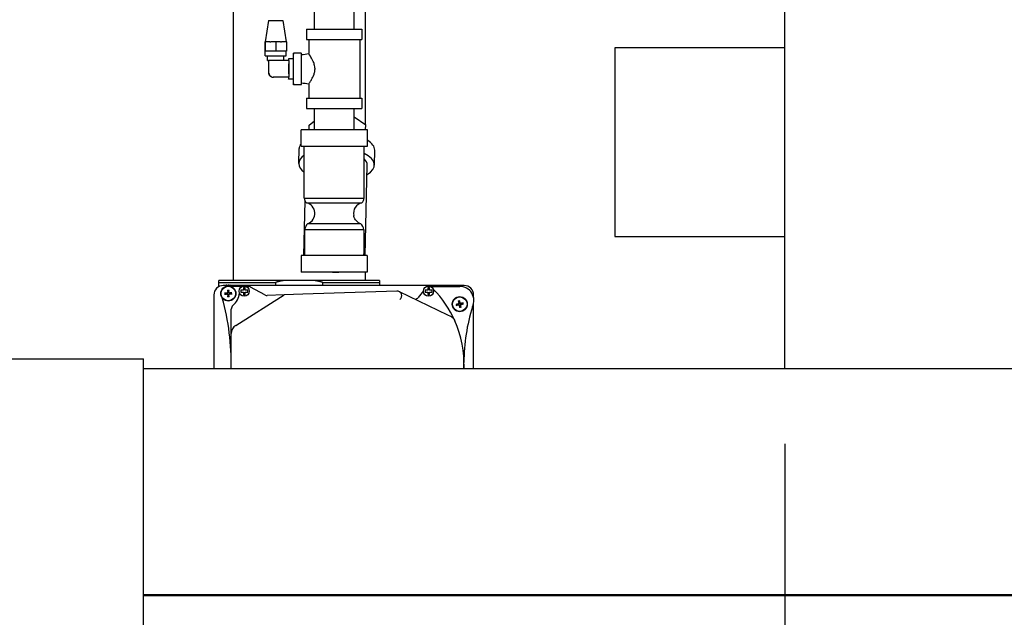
# Model space of a CAD drawing. Header units: inches. Extents: x 24 to 1128, y -94 to 748.
# Tile 469 of 546: x 474 to 500, y 490 to 506. Entities that reach past the tile are written whole.
import ezdxf

# ---------------------------------------------------------------- set-up
doc = ezdxf.new("R2010")
doc.units = ezdxf.units.IN
doc.header["$LTSCALE"] = 32
doc.header["$MEASUREMENT"] = 0
doc.layers.add('Dimension (ANSI)', color=7, linetype='Continuous', lineweight=25)
doc.layers.add('Visible (ANSI)', color=7, linetype='Continuous', lineweight=30)
doc.styles.add('Note Text (ANSI)', font='tahoma.ttf')
doc.dimstyles.new('Architectural (ANSI)', dxfattribs={"dimscale": 32, "dimtxt": 0.125, "dimasz": 0.098425, "dimexe": 0.125, "dimexo": 0.0625, "dimgap": 0.031496, "dimtad": 0, "dimtih": 1, "dimtoh": 1, "dimdec": 4, "dimrnd": 1e-08, "dimzin": 3, "dimdsep": 46, "dimlunit": 4, "dimtxsty": 'Note Text (ANSI)', "dimcen": 0.09, "dimdle": 0.393701, "dimclrd": 256, "dimclre": 256, "dimclrt": 256, "dimadec": 0, "dimazin": 3, "dimtfac": 0.96, "dimtofl": 0, "dimtmove": 0, "dimatfit": 3, "dimfxl": 1, "dimfrac": 2, "dimtolj": 1, "dimtzin": 12, "dimlwd": -1, "dimlwe": -1, "dimarcsym": 0})

# ---------------------------------------------------------------- blocks, each defined once
blk = doc.blocks.new('*D15')
at = {"layer": 'Defpoints', "color": 0, "transparency": 16777216}
for p in [(692.915, 562.239), (493.915, 496.383), (692.915, 464.957)]:
    blk.add_point(p, dxfattribs=at)
at = {"layer": 'Dimension (ANSI)', "transparency": 16777216}
for p, q in [((692.915, 560.239), (692.915, 460.957)), ((493.915, 494.383), (493.915, 460.957)), ((497.065, 464.957), (578.675, 464.957)), ((689.766, 464.957), (594.155, 464.957))]:
    blk.add_line(p, q, dxfattribs=at)
for points in [[(497.065, 465.481), (497.065, 464.432), (493.915, 464.957)], [(689.766, 465.481), (689.766, 464.432), (692.915, 464.957)]]:
    blk.add_solid(points, dxfattribs=at)
at = {"layer": 'Dimension (ANSI)', "transparency": 16777216, "insert": (579.683, 467.036), "char_height": 4, "attachment_point": 1, "style": 'Note Text (ANSI)'}
blk.add_mtext('\\A1;16\'-7"', dxfattribs=at)
blk = doc.blocks.new('*D22')
at = {"layer": 'Defpoints', "color": 0, "transparency": 16777216}
for p in [(450.012, 697.62), (363.389, 480.059), (493.915, 480.059)]:
    blk.add_point(p, dxfattribs=at)
at = {"layer": 'Dimension (ANSI)', "transparency": 16777216}
for p, q in [((448.012, 697.62), (359.389, 697.62)), ((363.389, 694.471), (363.389, 595.373)), ((363.389, 483.209), (363.389, 588.307)), ((491.915, 480.059), (359.389, 480.059))]:
    blk.add_line(p, q, dxfattribs=at)
for points in [[(362.864, 694.471), (363.914, 694.471), (363.389, 697.62)], [(362.864, 483.209), (363.914, 483.209), (363.389, 480.059)]]:
    blk.add_solid(points, dxfattribs=at)
at = {"layer": 'Dimension (ANSI)', "transparency": 16777216, "insert": (350.24, 594.365), "char_height": 4, "attachment_point": 1, "style": 'Note Text (ANSI)'}
blk.add_mtext('\\A1;18\'-1 9/16"', dxfattribs=at)

msp = doc.modelspace()

# ---------------------------------------------------------------- linework, layer by layer
at = {"layer": 'Visible (ANSI)'}
for p, q in [((493.91529, 496.38341), (493.91529, 606.05891)), ((482.81329, 510.02549), (482.81329, 502.83841)), ((479.31329, 509.40788), (479.31329, 498.70907)), ((481.46529, 505.36388), (481.46529, 505.92688)), ((482.51529, 505.36388), (482.51529, 505.92688)), ((480.25209, 505.59538), (480.15959, 505.03288)), ((480.25209, 505.59538), (480.63109, 505.59538)), ((480.63109, 505.59538), (480.72359, 505.03288)), ((481.26029, 505.36388), (482.72029, 505.36388)), ((481.26029, 505.36388), (481.26029, 505.09388)), ((482.72029, 505.36388), (482.72029, 505.09388)), ((480.15959, 505.03288), (480.15879, 505.03288)), ((480.15879, 505.03288), (480.15879, 504.78288)), ((480.15959, 505.03288), (480.16024, 505.03288)), ((480.16142, 505.03288), (480.16024, 505.03288)), ((480.28822, 505.03288), (480.16142, 505.03288)), ((480.16142, 505.03288), (480.16142, 504.78288)), ((480.28822, 505.03288), (480.31742, 505.03288)), ((480.44422, 505.03288), (480.31742, 505.03288)), ((480.56984, 505.03288), (480.44422, 505.03288)), ((480.44422, 505.03288), (480.44422, 504.78288)), ((480.56984, 505.03288), (480.59878, 505.03288)), ((480.7244, 505.03288), (480.59878, 505.03288)), ((480.7244, 505.03288), (480.7244, 504.78288)), ((481.26029, 505.09388), (482.72029, 505.09388)), ((481.31529, 505.09388), (481.31529, 504.71706)), ((482.66529, 505.09388), (482.66529, 503.53388)), ((480.16142, 504.78288), (480.15879, 504.78288)), ((480.44422, 504.78288), (480.16142, 504.78288)), ((480.16509, 504.65788), (480.16509, 504.78288)), ((480.7244, 504.78288), (480.44422, 504.78288)), ((480.71809, 504.65788), (480.71809, 504.78288)), ((481.12032, 504.73388), (480.91033, 504.73388)), ((493.91529, 504.87141), (489.41529, 504.87141)), ((489.41529, 504.87141), (489.41529, 499.87141)), ((480.16509, 504.65788), (480.71809, 504.65788)), ((480.22509, 504.53288), (480.22509, 504.65788)), ((480.22509, 504.53288), (480.25497, 504.53288)), ((480.25218, 504.53288), (480.25218, 504.22038)), ((480.25602, 504.53288), (480.25497, 504.53288)), ((480.78725, 504.53288), (480.25602, 504.53288)), ((480.25602, 504.53288), (480.25602, 504.22038)), ((480.65809, 504.53288), (480.65809, 504.65788)), ((480.91033, 504.58388), (480.78533, 504.58388)), ((480.78725, 504.53288), (480.78725, 504.44323)), ((480.78725, 504.44323), (480.78725, 504.18454)), ((480.38101, 504.09538), (480.37718, 504.09538)), ((480.78725, 504.09538), (480.38101, 504.09538)), ((480.91033, 504.04388), (480.78533, 504.04388)), ((480.78725, 504.18454), (480.78725, 504.09538)), ((481.12032, 503.89388), (480.91033, 503.89388)), ((481.31529, 503.91072), (481.31529, 503.53388)), ((481.26029, 503.53388), (482.72029, 503.53388)), ((481.26029, 503.53388), (481.26029, 503.26388)), ((482.72029, 503.53388), (482.72029, 503.26388)), ((481.26029, 503.26388), (482.72029, 503.26388)), ((481.46529, 502.70088), (481.46529, 503.26388)), ((482.51529, 502.70088), (482.51529, 503.26388)), ((481.3313, 502.82673), (481.46529, 502.93697)), ((482.51529, 503.0444), (482.8246, 502.83059)), ((482.86779, 502.70088), (481.11279, 502.70088)), ((481.11279, 502.26338), (481.11279, 502.70088)), ((481.32847, 502.70088), (481.3313, 502.82673)), ((482.82169, 502.70088), (482.8246, 502.83059)), ((482.86779, 502.26338), (482.86779, 502.70088)), ((481.05477, 501.80907), (481.06364, 502.20337)), ((481.11279, 502.26338), (482.86779, 502.26338)), ((481.19929, 500.88838), (481.19929, 502.26338)), ((482.78129, 500.88838), (482.78129, 502.26338)), ((483.05426, 501.7641), (483.06313, 502.1584)), ((482.81284, 499.36838), (482.86681, 501.76832)), ((481.19929, 500.88838), (482.78129, 500.88838)), ((481.18743, 499.36838), (481.22002, 500.81787)), ((481.25598, 500.7711), (482.7246, 500.7711)), ((482.77179, 500.05588), (481.20879, 500.05588)), ((481.20879, 500.05588), (481.20879, 499.36838)), ((481.29245, 500.21559), (482.68813, 500.21559)), ((482.77179, 500.05588), (482.77179, 499.52685)), ((489.41529, 499.87141), (493.91529, 499.87141)), ((482.86529, 499.36838), (481.11529, 499.36838)), ((481.11529, 499.36838), (481.11529, 498.93088)), ((482.81329, 499.38862), (482.81329, 499.36838)), ((482.86529, 499.36838), (482.86529, 498.93088)), ((482.86529, 498.93088), (481.11529, 498.93088)), ((482.81329, 498.93088), (482.81329, 498.70907)), ((480.64962, 498.70907), (478.93309, 498.70907)), ((478.93309, 498.65907), (480.43829, 498.65907)), ((478.93309, 498.54457), (478.93309, 498.65907)), ((485.43122, 498.577), (479.05622, 498.577)), ((479.1291, 498.577), (479.13029, 498.58296)), ((479.15027, 498.58733), (479.15776, 498.577)), ((479.17411, 498.577), (479.18012, 498.59042)), ((479.20057, 498.59023), (479.20621, 498.577)), ((479.22313, 498.577), (479.23035, 498.5866)), ((479.25026, 498.58187), (479.25113, 498.577)), ((479.55802, 498.55282), (479.25712, 498.55282)), ((479.63415, 498.52075), (479.5899, 498.52075)), ((479.5899, 498.52075), (479.5899, 498.50034)), ((479.5899, 498.50034), (479.5899, 498.45436)), ((479.63415, 498.49848), (479.63415, 498.52075)), ((479.63415, 498.45436), (479.63415, 498.49848)), ((479.71903, 498.55282), (479.66, 498.55282)), ((480.15511, 498.32954), (479.77952, 498.53721)), ((480.43829, 498.65907), (480.43829, 498.577)), ((481.47696, 498.70907), (480.64962, 498.70907)), ((483.1935, 498.70907), (481.47696, 498.70907)), ((481.68829, 498.65907), (483.1935, 498.65907)), ((481.68829, 498.577), (481.68829, 498.65907)), ((483.1935, 498.65907), (483.1935, 498.577)), ((484.50856, 498.52075), (484.46625, 498.52075)), ((484.46625, 498.52075), (484.46625, 498.50031)), ((484.46625, 498.50031), (484.46625, 498.45436)), ((484.50856, 498.49919), (484.50856, 498.52075)), ((484.50856, 498.45436), (484.50856, 498.49919)), ((484.53649, 498.55282), (485.31329, 498.55282)), ((478.80622, 498.327), (478.80622, 496.38341)), ((479.13587, 498.37012), (479.14044, 498.36991)), ((479.14062, 498.35951), (479.13607, 498.35913)), ((479.18223, 498.41324), (479.18185, 498.4178)), ((479.18374, 498.31314), (479.18395, 498.31771)), ((479.19284, 498.41799), (479.19263, 498.41342)), ((479.19435, 498.3179), (479.19473, 498.31334)), ((479.23596, 498.37163), (479.24052, 498.37201)), ((479.24072, 498.36102), (479.23615, 498.36123)), ((479.38408, 497.52023), (480.6641, 498.32925)), ((479.52019, 498.45436), (479.52019, 498.405)), ((479.53887, 498.45436), (479.52019, 498.45436)), ((479.52019, 498.405), (479.53757, 498.405)), ((479.53757, 498.405), (479.5899, 498.405)), ((479.5899, 498.45436), (479.53887, 498.45436)), ((479.5899, 498.405), (479.5899, 498.3553)), ((479.5899, 498.3553), (479.5899, 498.3318)), ((479.5899, 498.3318), (479.63415, 498.3318)), ((479.67916, 498.45436), (479.63415, 498.45436)), ((479.63415, 498.35716), (479.63415, 498.405)), ((479.63415, 498.405), (479.68046, 498.405)), ((479.63415, 498.3318), (479.63415, 498.35716)), ((479.7048, 498.45436), (479.67916, 498.45436)), ((479.68046, 498.405), (479.7048, 498.405)), ((479.7048, 498.405), (479.7048, 498.45436)), ((480.6641, 498.32925), (480.21989, 498.314)), ((481.1589, 498.34623), (480.6641, 498.32925)), ((483.64766, 498.43165), (481.1589, 498.34623)), ((483.71151, 498.41662), (484.98882, 497.80043)), ((484.35091, 498.43831), (484.21701, 498.26285)), ((484.41535, 498.45436), (484.39403, 498.45436)), ((484.39403, 498.45436), (484.39403, 498.4001)), ((484.39403, 498.4001), (484.41581, 498.4001)), ((484.46625, 498.45436), (484.41535, 498.45436)), ((484.41581, 498.4001), (484.46625, 498.4001)), ((484.46625, 498.4001), (484.46625, 498.35533)), ((484.46625, 498.35533), (484.46625, 498.33681)), ((484.46625, 498.33681), (484.50856, 498.33681)), ((484.55564, 498.45436), (484.50856, 498.45436)), ((484.50856, 498.4001), (484.55519, 498.4001)), ((484.50856, 498.35645), (484.50856, 498.4001)), ((484.50856, 498.33681), (484.50856, 498.35645)), ((484.55519, 498.4001), (484.58207, 498.4001)), ((484.58207, 498.45436), (484.55564, 498.45436)), ((484.58207, 498.4001), (484.58207, 498.45436)), ((485.68122, 498.2503), (485.68122, 498.327)), ((479.26765, 497.30891), (479.26765, 497.95412)), ((485.26088, 498.07932), (485.26542, 498.07991)), ((485.26744, 498.06971), (485.26302, 498.06853)), ((485.29893, 498.12992), (485.29775, 498.13434)), ((485.30854, 498.13648), (485.30913, 498.13194)), ((485.31804, 498.03166), (485.31745, 498.0362)), ((485.32765, 498.03821), (485.32883, 498.03379)), ((485.35915, 498.09843), (485.36357, 498.09961)), ((485.3657, 498.08882), (485.36116, 498.08823)), ((485.68122, 496.38341), (485.68122, 498.10534)), ((484.98882, 497.80043), (485.06624, 497.76309)), ((479.26765, 496.38341), (479.26765, 497.30891)), ((470.94554, 496.63341), (476.94554, 496.63341)), ((476.94554, 484.13341), (476.94554, 496.63341)), ((476.94554, 496.38341), (513.35179, 496.38341)), ((476.94554, 490.39591), (513.35179, 490.39591)), ((476.94554, 490.37091), (513.35179, 490.37091))]:
    msp.add_line(p, q, dxfattribs=at)
for centre, radius in [((479.18829, 498.36557), 0.1995), ((479.18829, 498.36557), 0.19267), ((479.60901, 498.42782), 0.135), ((484.4855, 498.42782), 0.135), ((485.31329, 498.08407), 0.1995), ((485.31329, 498.08407), 0.19267)]:
    msp.add_circle(centre, radius, dxfattribs=at)
for centre, radius, start, end in [((481.37904, 500.90293), 0.18034, 184.625534, 226.968745), ((482.60154, 500.90293), 0.18034, 313.031255, 355.374466), ((481.18851, 500.48772), 0.2913, 290.904405, 76.608024), ((482.79207, 500.48772), 0.2913, 103.391976, 191.373043), ((481.46399, 500.02397), 0.25719, 131.835096, 172.872203), ((482.79207, 500.48772), 0.2913, 221.273972, 249.095595), ((482.51659, 500.02397), 0.25719, 7.127797, 48.164904), ((479.05622, 498.327), 0.25, 90, 180), ((479.18829, 498.36557), 0.225, 99.727603, 104.939639), ((479.18829, 498.36557), 0.225, 86.870461, 92.082496), ((479.18829, 498.36557), 0.225, 74.013318, 79.225353), ((479.71903, 498.42782), 0.125, 61.060692, 90), ((482.64077, 496.5144), 2.78286, 23.834605, 44.972916), ((485.31329, 498.17782), 0.375, 333.980549, 90), ((485.43122, 498.327), 0.25, 0, 90), ((472.90992, 496.52214), 6.35616, 358.749377, 15.751577), ((479.18829, 498.36557), 0.05262, 175.03606, 187.028704), ((479.18829, 498.36557), 0.05262, 85.03606, 97.028704), ((479.18829, 498.36557), 0.05262, 265.03606, 277.028704), ((479.18829, 498.36557), 0.05262, 355.03606, 7.028704), ((478.97134, 498.43282), 0.51269, 311.351616, 354.439687), ((480.2156, 498.43893), 0.125, 241.060692, 271.965768), ((483.65195, 498.30673), 0.125, 308.0719, 91.965768), ((484.11764, 498.33868), 0.125, 276.020989, 322.652254), ((479.39265, 497.95412), 0.125, 131.351616, 180), ((485.31329, 498.08407), 0.05262, 185.181349, 197.173992), ((485.31329, 498.08407), 0.05262, 95.181349, 107.173992), ((485.31329, 498.08407), 0.05262, 275.181349, 287.173992), ((485.31329, 498.08407), 0.05262, 5.181349, 17.173992), ((490.40024, 496.52798), 4.97677, 162.635317, 179.833039), ((479.51765, 497.30891), 0.25, 122.294292, 180), ((482.64077, 496.5144), 2.78286, 357.302146, 23.834605), ((490.40024, 496.52798), 4.97677, 180.367633, 181.664672)]:
    msp.add_arc(centre, radius, start, end, dxfattribs=at)
for centre, major_axis, ratio, start_param, end_param in [((480.91033, 504.31388), (0, -0.42), 0.00809082, 5.41061145, 10.29735181), ((481.12032, 504.31388), (0, 0.42), 0.00809082, 3.14159264, 6.2831853), ((480.78533, 504.31388), (0, 0.27), 0.00809082, 5.65843829, 6.90793233), ((480.37718, 504.22038), (0, -0.125), 0.99996727, 4.71238898, 6.28318531), ((480.38101, 504.22038), (0, -0.125), 0.99996727, 4.71238898, 6.28318531), ((480.78533, 504.31388), (0, -0.27), 0.00809082, 1.07120367, 2.07038899), ((480.78533, 504.31388), (0, -0.27), 0.00809082, 5.65527906, 6.91109156), ((482.06782, 502.37803), (0.81229, -0.01827), 0.43282007, 0.17960352, 0.18440501), ((482.06338, 502.18088), (0.99975, -0.02248), 0.43282007, 0, 0.64557646), ((482.06338, 502.18088), (-0.99975, 0.02248), 0.43282007, 5.97789536, 6.28318531), ((482.05452, 501.78659), (-0.99975, 0.02248), 0.43282007, 5.74844839, 6.83739016), ((482.05452, 501.78659), (0.99975, -0.02248), 0.43282007, 5.66081682, 7.04988418), ((482.05452, 501.78659), (0.81229, -0.01827), 0.43282007, 0, 0.47282668), ((481.99817, 499.2811), (-0.81229, 0.01827), 0.43282007, 6.05461664, 6.08457123), ((481.99817, 499.2811), (0.81229, -0.01827), 0.43282007, 0.30244539, 0.33241639), ((481.99029, 499.36205), (0.78142, -0.02284), 0.47992743, 0.07767131, 0.10478246), ((481.99817, 499.2811), (0.81229, -0.01827), 0.43282007, 4.6622595, 4.86634978), ((479.18827, 498.34034), (0.43436, -0.0004), 0.08715574, 1.68120025, 1.79758464), ((479.18736, 498.39078), (-0.43407, -0.01604), 0.08715574, 1.34400802, 1.46039241), ((479.2135, 498.3665), (-0.01604, 0.43407), 0.08715574, 1.34400802, 1.46039241), ((479.21352, 498.36555), (0.0004, 0.43436), 0.08715574, 1.68120025, 1.79758464), ((479.16306, 498.36559), (-0.0004, -0.43436), 0.08715574, 1.68120025, 1.79758464), ((479.16308, 498.36464), (0.01604, -0.43407), 0.08715574, 1.34400802, 1.46039241), ((479.18922, 498.34036), (0.43407, 0.01604), 0.08715574, 1.34400802, 1.46039241), ((479.18831, 498.3908), (-0.43436, 0.0004), 0.08715574, 1.68120025, 1.79758464), ((485.31771, 498.05923), (0.42764, 0.07612), 0.08715574, 1.68120025, 1.79758464), ((485.30793, 498.10872), (-0.42445, -0.09225), 0.08715574, 1.34400802, 1.46039241), ((485.33795, 498.08943), (-0.09225, 0.42445), 0.08715574, 1.34400802, 1.46039241), ((485.28845, 498.07965), (0.07612, -0.42764), 0.08715574, 1.68120025, 1.79758464), ((485.33813, 498.08849), (-0.07612, 0.42764), 0.08715574, 1.68120025, 1.79758464), ((485.28864, 498.07871), (0.09225, -0.42445), 0.08715574, 1.34400802, 1.46039241), ((485.31865, 498.05942), (0.42445, 0.09225), 0.08715574, 1.34400802, 1.46039241), ((485.30887, 498.10891), (-0.42764, -0.07612), 0.08715574, 1.68120025, 1.79758464)]:
    msp.add_ellipse(centre, major_axis=major_axis, ratio=ratio, start_param=start_param, end_param=end_param, dxfattribs=at)
for points in [[(481.12177, 504.69397), (481.18662, 504.69795), (481.25135, 504.70565), (481.31531, 504.71706)], [(481.31531, 504.71706), (481.31531, 504.71706), (481.31531, 504.71706), (481.31531, 504.71706)], [(481.31531, 503.91071), (481.25135, 503.92212), (481.18662, 503.92982), (481.12177, 503.9338)]]:
    msp.add_open_spline(points, degree=3, dxfattribs=at)
for points, knots in [([(481.31531, 503.91071), (481.31539, 503.9107), (481.31572, 503.91105), (481.31725, 503.91298), (481.3189, 503.91523), (481.32633, 503.92579), (481.33464, 503.93795), (481.35695, 503.9721), (481.37315, 503.99715), (481.41587, 504.07309), (481.43967, 504.12049), (481.46688, 504.19869), (481.47504, 504.22942), (481.48071, 504.27226), (481.48168, 504.28253), (481.48261, 504.29987), (481.48279, 504.30686), (481.48278, 504.32091), (481.48258, 504.32795), (481.4816, 504.34562), (481.48058, 504.35618), (481.47602, 504.3897), (481.471, 504.41187), (481.45462, 504.4675), (481.44137, 504.49961), (481.40476, 504.57727), (481.37988, 504.61876), (481.34347, 504.67683), (481.33035, 504.69612), (481.31992, 504.71103), (481.31789, 504.71386), (481.31587, 504.71653), (481.31542, 504.71706), (481.31531, 504.71706)], [5.91973213, 5.91973213, 5.91973213, 5.91973213, 6.00001717, 6.00001717, 6.13499008, 6.13499008, 6.4346351, 6.4346351, 6.76352816, 6.76352816, 7.13287255, 7.13287255, 7.3487858, 7.3487858, 7.41607879, 7.41607879, 7.461335, 7.461335, 7.50688322, 7.50688322, 7.57581049, 7.57581049, 7.72761765, 7.72761765, 7.97037094, 7.97037094, 8.38024276, 8.38024276, 8.7190779, 8.7190779, 8.84214832, 8.84214832, 8.92244467, 8.92244467, 8.92244467, 8.92244467]), ([(482.57314, 500.29556), (482.56737, 500.30213), (482.56177, 500.30908), (482.54238, 500.33563), (482.53071, 500.35653), (482.51497, 500.39584), (482.50996, 500.41308), (482.5065, 500.43028)], [-3.041875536, -3.041875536, -3.041875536, -3.041875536, -2.966934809, -2.966934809, -2.771615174, -2.771615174, -2.623892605, -2.623892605, -2.623892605, -2.623892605]), ([(482.77182, 499.52682), (482.77181, 499.49846), (482.77154, 499.47076), (482.77094, 499.44391), (482.77045, 499.42236), (482.76976, 499.40029), (482.76858, 499.37856)], [-0.227020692, -0.227020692, -0.227020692, -0.227020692, 0, 0, 0, 0.182201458, 0.182201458, 0.182201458, 0.182201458]), ([(479.09715, 498.37704), (479.09688, 498.37709), (479.09649, 498.37714), (479.09557, 498.37722), (479.09486, 498.37726), (479.09353, 498.37731), (479.09268, 498.37733), (479.09154, 498.37733), (479.09108, 498.37732), (479.09064, 498.37732)], [0.0503256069, 0.0503256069, 0.0503256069, 0.0503256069, 0.0547715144, 0.0547715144, 0.0602301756, 0.0602301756, 0.0657283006, 0.0657283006, 0.0689095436, 0.0689095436, 0.0689095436, 0.0689095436]), ([(479.09112, 498.35031), (479.09157, 498.35032), (479.09203, 498.35033), (479.09317, 498.35037), (479.09401, 498.35042), (479.09534, 498.35052), (479.09605, 498.35058), (479.09696, 498.3507), (479.09735, 498.35076), (479.09763, 498.35082)], [0.0188216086, 0.0188216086, 0.0188216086, 0.0188216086, 0.0220028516, 0.0220028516, 0.0275009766, 0.0275009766, 0.0329596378, 0.0329596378, 0.0374055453, 0.0374055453, 0.0374055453, 0.0374055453]), ([(479.14044, 498.36991), (479.14555, 498.36967), (479.15096, 498.37039), (479.15886, 498.37314), (479.16159, 498.37443), (479.16673, 498.37766), (479.16915, 498.37959), (479.17359, 498.38419), (479.17544, 498.38668), (479.17847, 498.39194), (479.17967, 498.39471), (479.18213, 498.4027), (479.18265, 498.40813), (479.18223, 498.41324)], [-0.189795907, -0.189795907, -0.189795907, -0.189795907, -0.146123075, -0.146123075, -0.121769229, -0.121769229, -0.097415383, -0.097415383, -0.073061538, -0.073061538, -0.048707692, -0.048707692, -0.00503486, -0.00503486, -0.00503486, -0.00503486]), ([(479.14044, 498.37801), (479.14465, 498.37805), (479.14913, 498.37891), (479.1574, 498.38237), (479.16118, 498.38497), (479.16716, 498.39094), (479.16976, 498.39471), (479.17323, 498.40297), (479.1741, 498.40746), (479.17415, 498.41208), (479.17415, 498.41251), (479.17413, 498.41294)], [0, 0, 0, 0, 0.032210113, 0.032210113, 0.064420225, 0.064420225, 0.096608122, 0.096608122, 0.128796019, 0.128796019, 0.132032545, 0.132032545, 0.132032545, 0.132032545]), ([(479.18395, 498.31771), (479.18419, 498.32283), (479.18347, 498.32824), (479.18072, 498.33614), (479.17943, 498.33886), (479.1762, 498.34401), (479.17427, 498.34643), (479.16967, 498.35087), (479.16718, 498.35271), (479.16192, 498.35575), (479.15915, 498.35695), (479.15116, 498.35941), (479.14573, 498.35993), (479.14062, 498.35951)], [-0.189795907, -0.189795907, -0.189795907, -0.189795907, -0.146123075, -0.146123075, -0.121769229, -0.121769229, -0.097415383, -0.097415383, -0.073061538, -0.073061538, -0.048707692, -0.048707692, -0.00503486, -0.00503486, -0.00503486, -0.00503486]), ([(479.17585, 498.31772), (479.17581, 498.32192), (479.17495, 498.32641), (479.17149, 498.33468), (479.16889, 498.33846), (479.16292, 498.34444), (479.15915, 498.34704), (479.15089, 498.35051), (479.1464, 498.35138), (479.14178, 498.35143), (479.14135, 498.35142), (479.14092, 498.35141)], [0, 0, 0, 0, 0.032210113, 0.032210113, 0.064420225, 0.064420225, 0.096608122, 0.096608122, 0.128796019, 0.128796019, 0.132032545, 0.132032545, 0.132032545, 0.132032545]), ([(479.17303, 498.46274), (479.17304, 498.46229), (479.17305, 498.46183), (479.1731, 498.46069), (479.17314, 498.45985), (479.17324, 498.45852), (479.17331, 498.45781), (479.17342, 498.4569), (479.17348, 498.45651), (479.17354, 498.45623)], [0.0188216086, 0.0188216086, 0.0188216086, 0.0188216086, 0.0220028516, 0.0220028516, 0.0275009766, 0.0275009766, 0.0329596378, 0.0329596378, 0.0374055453, 0.0374055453, 0.0374055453, 0.0374055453]), ([(479.17682, 498.27443), (479.17677, 498.27415), (479.17672, 498.27376), (479.17664, 498.27285), (479.1766, 498.27213), (479.17655, 498.27081), (479.17653, 498.26996), (479.17653, 498.26882), (479.17654, 498.26836), (479.17654, 498.26791)], [0.0503256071, 0.0503256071, 0.0503256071, 0.0503256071, 0.0547715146, 0.0547715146, 0.0602301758, 0.0602301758, 0.0657283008, 0.0657283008, 0.0689095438, 0.0689095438, 0.0689095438, 0.0689095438]), ([(479.19263, 498.41342), (479.19239, 498.40831), (479.19311, 498.4029), (479.19586, 498.395), (479.19715, 498.39228), (479.20038, 498.38713), (479.20231, 498.38471), (479.20691, 498.38027), (479.2094, 498.37842), (479.21466, 498.37539), (479.21743, 498.37419), (479.22542, 498.37173), (479.23085, 498.37121), (479.23596, 498.37163)], [-0.189795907, -0.189795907, -0.189795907, -0.189795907, -0.146123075, -0.146123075, -0.121769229, -0.121769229, -0.097415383, -0.097415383, -0.073061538, -0.073061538, -0.048707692, -0.048707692, -0.00503486, -0.00503486, -0.00503486, -0.00503486]), ([(479.23615, 498.36123), (479.23103, 498.36147), (479.22562, 498.36075), (479.21772, 498.358), (479.215, 498.35671), (479.20985, 498.35348), (479.20743, 498.35155), (479.20299, 498.34695), (479.20115, 498.34446), (479.19811, 498.3392), (479.19691, 498.33643), (479.19445, 498.32844), (479.19393, 498.32301), (479.19435, 498.3179)], [-0.189795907, -0.189795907, -0.189795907, -0.189795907, -0.146123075, -0.146123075, -0.121769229, -0.121769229, -0.097415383, -0.097415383, -0.073061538, -0.073061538, -0.048707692, -0.048707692, -0.00503486, -0.00503486, -0.00503486, -0.00503486]), ([(479.19976, 498.45671), (479.19981, 498.45698), (479.19986, 498.45737), (479.19994, 498.45829), (479.19999, 498.459), (479.20003, 498.46033), (479.20005, 498.46118), (479.20005, 498.46232), (479.20005, 498.46278), (479.20004, 498.46322)], [0.0503256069, 0.0503256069, 0.0503256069, 0.0503256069, 0.0547715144, 0.0547715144, 0.0602301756, 0.0602301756, 0.0657283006, 0.0657283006, 0.0689095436, 0.0689095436, 0.0689095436, 0.0689095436]), ([(479.20073, 498.41342), (479.20077, 498.40921), (479.20164, 498.40473), (479.20509, 498.39646), (479.20769, 498.39268), (479.21366, 498.3867), (479.21744, 498.3841), (479.2257, 498.38063), (479.23018, 498.37976), (479.23481, 498.37971), (479.23523, 498.37971), (479.23566, 498.37973)], [0, 0, 0, 0, 0.032210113, 0.032210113, 0.064420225, 0.064420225, 0.096608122, 0.096608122, 0.128796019, 0.128796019, 0.132032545, 0.132032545, 0.132032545, 0.132032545]), ([(479.23614, 498.35313), (479.23194, 498.35309), (479.22745, 498.35222), (479.21918, 498.34877), (479.2154, 498.34617), (479.20942, 498.3402), (479.20682, 498.33642), (479.20335, 498.32816), (479.20248, 498.32368), (479.20243, 498.31905), (479.20244, 498.31863), (479.20245, 498.3182)], [0, 0, 0, 0, 0.032210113, 0.032210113, 0.064420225, 0.064420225, 0.096608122, 0.096608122, 0.128796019, 0.128796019, 0.132032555, 0.132032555, 0.132032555, 0.132032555]), ([(479.20355, 498.2684), (479.20354, 498.26884), (479.20353, 498.2693), (479.20349, 498.27044), (479.20344, 498.27129), (479.20334, 498.27262), (479.20328, 498.27333), (479.20316, 498.27424), (479.2031, 498.27463), (479.20304, 498.2749)], [0.0188216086, 0.0188216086, 0.0188216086, 0.0188216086, 0.0220028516, 0.0220028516, 0.0275009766, 0.0275009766, 0.0329596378, 0.0329596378, 0.0374055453, 0.0374055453, 0.0374055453, 0.0374055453]), ([(479.28546, 498.38083), (479.28502, 498.38082), (479.28456, 498.38081), (479.28342, 498.38076), (479.28257, 498.38072), (479.28124, 498.38062), (479.28053, 498.38055), (479.27962, 498.38044), (479.27923, 498.38038), (479.27896, 498.38032)], [0.0188216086, 0.0188216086, 0.0188216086, 0.0188216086, 0.0220028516, 0.0220028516, 0.0275009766, 0.0275009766, 0.0329596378, 0.0329596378, 0.0374055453, 0.0374055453, 0.0374055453, 0.0374055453]), ([(479.27943, 498.3541), (479.27971, 498.35405), (479.2801, 498.354), (479.28101, 498.35392), (479.28173, 498.35388), (479.28305, 498.35383), (479.2839, 498.35381), (479.28504, 498.35381), (479.2855, 498.35381), (479.28595, 498.35382)], [0.0503256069, 0.0503256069, 0.0503256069, 0.0503256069, 0.0547715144, 0.0547715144, 0.0602301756, 0.0602301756, 0.0657283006, 0.0657283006, 0.0689095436, 0.0689095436, 0.0689095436, 0.0689095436]), ([(485.22156, 498.07931), (485.22128, 498.07931), (485.22088, 498.07929), (485.21997, 498.07921), (485.21926, 498.07912), (485.21794, 498.07894), (485.2171, 498.0788), (485.21598, 498.0786), (485.21553, 498.07852), (485.21509, 498.07843)], [0.0503256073, 0.0503256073, 0.0503256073, 0.0503256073, 0.0547715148, 0.0547715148, 0.060230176, 0.060230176, 0.0657283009, 0.0657283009, 0.0689095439, 0.0689095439, 0.0689095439, 0.0689095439]), ([(485.22033, 498.05193), (485.22077, 498.05202), (485.22122, 498.05211), (485.22233, 498.05235), (485.22316, 498.05255), (485.22444, 498.05288), (485.22513, 498.05307), (485.22601, 498.05334), (485.22638, 498.05347), (485.22664, 498.05358)], [0.0188216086, 0.0188216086, 0.0188216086, 0.0188216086, 0.0220028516, 0.0220028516, 0.0275009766, 0.0275009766, 0.0329596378, 0.0329596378, 0.0374055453, 0.0374055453, 0.0374055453, 0.0374055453]), ([(485.264, 498.08789), (485.26813, 498.08866), (485.2724, 498.09031), (485.27993, 498.09517), (485.28319, 498.09839), (485.28802, 498.10532), (485.28992, 498.10949), (485.29188, 498.11824), (485.29195, 498.12281), (485.29118, 498.12737), (485.2911, 498.12778), (485.29101, 498.1282)], [0, 0, 0, 0, 0.032206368, 0.032206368, 0.064412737, 0.064412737, 0.096604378, 0.096604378, 0.128796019, 0.128796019, 0.132032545, 0.132032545, 0.132032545, 0.132032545]), ([(485.26542, 498.07991), (485.2705, 498.08058), (485.2757, 498.08224), (485.28299, 498.08633), (485.28544, 498.08809), (485.28994, 498.09217), (485.29198, 498.0945), (485.29554, 498.09981), (485.29692, 498.10259), (485.29898, 498.1083), (485.29967, 498.11123), (485.30069, 498.11953), (485.30024, 498.12497), (485.29893, 498.12992)], [-0.189795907, -0.189795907, -0.189795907, -0.189795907, -0.146123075, -0.146123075, -0.121769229, -0.121769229, -0.097415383, -0.097415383, -0.073061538, -0.073061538, -0.048707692, -0.048707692, -0.00503486, -0.00503486, -0.00503486, -0.00503486]), ([(485.31745, 498.0362), (485.31678, 498.04128), (485.31512, 498.04648), (485.31103, 498.05377), (485.30927, 498.05622), (485.30519, 498.06072), (485.30286, 498.06276), (485.29755, 498.06632), (485.29477, 498.0677), (485.28906, 498.06976), (485.28613, 498.07045), (485.27783, 498.07146), (485.27239, 498.07102), (485.26744, 498.06971)], [-0.189795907, -0.189795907, -0.189795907, -0.189795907, -0.146123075, -0.146123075, -0.121769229, -0.121769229, -0.097415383, -0.097415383, -0.073061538, -0.073061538, -0.048707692, -0.048707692, -0.00503486, -0.00503486, -0.00503486, -0.00503486]), ([(485.30947, 498.03478), (485.3087, 498.03891), (485.30705, 498.04317), (485.30219, 498.0507), (485.29897, 498.05397), (485.29204, 498.0588), (485.28787, 498.06069), (485.27912, 498.06265), (485.27455, 498.06272), (485.26999, 498.06196), (485.26958, 498.06188), (485.26916, 498.06179)], [0, 0, 0, 0, 0.032210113, 0.032210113, 0.064420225, 0.064420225, 0.096608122, 0.096608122, 0.128796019, 0.128796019, 0.132032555, 0.132032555, 0.132032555, 0.132032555]), ([(485.28116, 498.17703), (485.28124, 498.17659), (485.28134, 498.17614), (485.28158, 498.17503), (485.28177, 498.1742), (485.2821, 498.17292), (485.28229, 498.17223), (485.28257, 498.17135), (485.2827, 498.17098), (485.2828, 498.17072)], [0.0188216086, 0.0188216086, 0.0188216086, 0.0188216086, 0.0220028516, 0.0220028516, 0.0275009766, 0.0275009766, 0.0329596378, 0.0329596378, 0.0374055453, 0.0374055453, 0.0374055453, 0.0374055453]), ([(485.30853, 498.1758), (485.30853, 498.17608), (485.30851, 498.17648), (485.30843, 498.17739), (485.30834, 498.1781), (485.30816, 498.17942), (485.30802, 498.18026), (485.30782, 498.18138), (485.30774, 498.18183), (485.30765, 498.18227)], [0.0503256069, 0.0503256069, 0.0503256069, 0.0503256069, 0.0547715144, 0.0547715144, 0.0602301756, 0.0602301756, 0.0657283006, 0.0657283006, 0.0689095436, 0.0689095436, 0.0689095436, 0.0689095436]), ([(485.30913, 498.13194), (485.3098, 498.12686), (485.31146, 498.12166), (485.31556, 498.11437), (485.31731, 498.11192), (485.32139, 498.10742), (485.32372, 498.10538), (485.32903, 498.10182), (485.33181, 498.10044), (485.33752, 498.09838), (485.34046, 498.09769), (485.34876, 498.09667), (485.35419, 498.09712), (485.35915, 498.09843)], [-0.189795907, -0.189795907, -0.189795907, -0.189795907, -0.146123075, -0.146123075, -0.121769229, -0.121769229, -0.097415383, -0.097415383, -0.073061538, -0.073061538, -0.048707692, -0.048707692, -0.00503486, -0.00503486, -0.00503486, -0.00503486]), ([(485.31711, 498.13336), (485.31789, 498.12923), (485.31953, 498.12496), (485.32439, 498.11743), (485.32761, 498.11417), (485.33454, 498.10933), (485.33872, 498.10744), (485.34746, 498.10548), (485.35203, 498.10541), (485.35659, 498.10618), (485.35701, 498.10626), (485.35742, 498.10635)], [0, 0, 0, 0, 0.032210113, 0.032210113, 0.064420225, 0.064420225, 0.096608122, 0.096608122, 0.128796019, 0.128796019, 0.132032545, 0.132032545, 0.132032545, 0.132032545]), ([(485.31805, 497.99233), (485.31805, 497.99205), (485.31807, 497.99166), (485.31815, 497.99075), (485.31824, 497.99004), (485.31842, 497.98872), (485.31856, 497.98788), (485.31876, 497.98676), (485.31884, 497.98631), (485.31893, 497.98587)], [0.0503256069, 0.0503256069, 0.0503256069, 0.0503256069, 0.0547715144, 0.0547715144, 0.0602301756, 0.0602301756, 0.0657283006, 0.0657283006, 0.0689095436, 0.0689095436, 0.0689095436, 0.0689095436]), ([(485.36116, 498.08823), (485.35608, 498.08756), (485.35088, 498.0859), (485.34359, 498.0818), (485.34114, 498.08005), (485.33665, 498.07597), (485.3346, 498.07364), (485.33104, 498.06833), (485.32966, 498.06555), (485.3276, 498.05984), (485.32691, 498.0569), (485.3259, 498.0486), (485.32634, 498.04317), (485.32765, 498.03821)], [-0.189795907, -0.189795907, -0.189795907, -0.189795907, -0.146123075, -0.146123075, -0.121769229, -0.121769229, -0.097415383, -0.097415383, -0.073061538, -0.073061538, -0.048707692, -0.048707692, -0.00503486, -0.00503486, -0.00503486, -0.00503486]), ([(485.36258, 498.08025), (485.35845, 498.07947), (485.35419, 498.07783), (485.34666, 498.07297), (485.34339, 498.06975), (485.33856, 498.06282), (485.33667, 498.05865), (485.33471, 498.0499), (485.33464, 498.04533), (485.33541, 498.04077), (485.33548, 498.04035), (485.33557, 498.03994)], [0, 0, 0, 0, 0.032206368, 0.032206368, 0.064412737, 0.064412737, 0.096604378, 0.096604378, 0.128796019, 0.128796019, 0.132032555, 0.132032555, 0.132032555, 0.132032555]), ([(485.34543, 497.99111), (485.34534, 497.99154), (485.34525, 497.99199), (485.34501, 497.99311), (485.34481, 497.99393), (485.34448, 497.99522), (485.34429, 497.99591), (485.34402, 497.99679), (485.34389, 497.99716), (485.34378, 497.99742)], [0.0188216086, 0.0188216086, 0.0188216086, 0.0188216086, 0.0220028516, 0.0220028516, 0.0275009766, 0.0275009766, 0.0329596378, 0.0329596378, 0.0374055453, 0.0374055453, 0.0374055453, 0.0374055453]), ([(485.40625, 498.1162), (485.40582, 498.11612), (485.40537, 498.11602), (485.40425, 498.11578), (485.40343, 498.11559), (485.40214, 498.11526), (485.40145, 498.11507), (485.40057, 498.11479), (485.4002, 498.11466), (485.39994, 498.11456)], [0.0188216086, 0.0188216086, 0.0188216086, 0.0188216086, 0.0220028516, 0.0220028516, 0.0275009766, 0.0275009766, 0.0329596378, 0.0329596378, 0.0374055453, 0.0374055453, 0.0374055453, 0.0374055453]), ([(485.40503, 498.08883), (485.40531, 498.08883), (485.4057, 498.08885), (485.40661, 498.08893), (485.40732, 498.08902), (485.40864, 498.0892), (485.40948, 498.08934), (485.4106, 498.08954), (485.41105, 498.08962), (485.41149, 498.08971)], [0.0503256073, 0.0503256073, 0.0503256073, 0.0503256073, 0.0547715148, 0.0547715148, 0.060230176, 0.060230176, 0.0657283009, 0.0657283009, 0.0689095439, 0.0689095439, 0.0689095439, 0.0689095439]), ([(485.06624, 497.76309), (485.07756, 497.75763), (485.09896, 497.74519), (485.14564, 497.70809), (485.17221, 497.6705), (485.18607, 497.63946), (485.18618, 497.6392), (485.18629, 497.63894)], [0, 0, 0, 0, 0.033658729, 0.067317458, 0.168293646, 0.168293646, 0.169133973, 0.169133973, 0.169133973, 0.169133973])]:
    msp.add_open_spline(points, degree=3, knots=knots, dxfattribs=at)
for points, weights in [([(478.93309, 498.65907), (478.93309, 498.68916), (478.93309, 498.70907)], [1.03509656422, 1.0185778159, 1]), ([(480.64962, 498.70907), (480.54516, 498.68916), (480.43829, 498.65907)], [1, 1.0185778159, 1.03509656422]), ([(481.68829, 498.65907), (481.58142, 498.68916), (481.47696, 498.70907)], [1.03509656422, 1.0185778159, 1]), ([(483.1935, 498.70907), (483.1935, 498.68916), (483.1935, 498.65907)], [1, 1.0185778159, 1.03509656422]), ([(479.09715, 498.37704), (479.12171, 498.37265), (479.13587, 498.37012)], [1.00297883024, 1.03982615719, 1]), ([(479.13607, 498.35913), (479.122, 498.35609), (479.09763, 498.35082)], [1, 1.03982615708, 1.00297883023]), ([(479.18185, 498.4178), (479.17882, 498.43186), (479.17354, 498.45623)], [1, 1.03982615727, 1.00297883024]), ([(479.17682, 498.27443), (479.18121, 498.29898), (479.18374, 498.31314)], [1.00297883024, 1.03982615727, 1]), ([(479.19976, 498.45671), (479.19537, 498.43215), (479.19284, 498.41799)], [1.00297883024, 1.03982615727, 1]), ([(479.19473, 498.31334), (479.19777, 498.29928), (479.20304, 498.2749)], [1, 1.03982615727, 1.00297883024]), ([(479.24052, 498.37201), (479.25458, 498.37504), (479.27896, 498.38032)], [1, 1.03982615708, 1.00297883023]), ([(479.27943, 498.3541), (479.25488, 498.35849), (479.24072, 498.36102)], [1.00297883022, 1.039826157, 1]), ([(485.22156, 498.07931), (485.2465, 498.07931), (485.26088, 498.07932)], [1.00297883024, 1.03982615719, 1]), ([(485.26302, 498.06853), (485.24971, 498.06307), (485.22664, 498.05358)], [1, 1.03982615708, 1.00297883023]), ([(485.29775, 498.13434), (485.29229, 498.14765), (485.2828, 498.17072)], [1, 1.03982615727, 1.00297883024]), ([(485.30853, 498.1758), (485.30853, 498.15086), (485.30854, 498.13648)], [1.00297883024, 1.03982615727, 1]), ([(485.31805, 497.99233), (485.31805, 498.01728), (485.31804, 498.03166)], [1.00297883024, 1.03982615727, 1]), ([(485.32883, 498.03379), (485.33429, 498.02049), (485.34378, 497.99742)], [1, 1.03982615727, 1.00297883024]), ([(485.36357, 498.09961), (485.37687, 498.10507), (485.39994, 498.11456)], [1, 1.03982615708, 1.00297883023]), ([(485.40503, 498.08883), (485.38008, 498.08883), (485.3657, 498.08882)], [1.00297883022, 1.039826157, 1])]:
    msp.add_rational_spline(points, weights, degree=2, dxfattribs=at)

# ---------------------------------------------------------------- dimensions: what is measured, and where the dimension line sits
at = {"layer": 'Dimension (ANSI)'}
dim = msp.add_linear_dim(base=(363.38871, 480.05891), p1=(450.01179, 697.62041), p2=(493.91529, 480.05891), angle=270, dimstyle='Architectural (ANSI)', override={"dimgap": 0.031496, "dimdec": 4, "dimlfac": 1, "dimtol": 0, "dimlim": 0, "dimtp": 0, "dimtm": 0, "dimtdec": 2, "dimatfit": 1}, dxfattribs=at)
dim.commit()
dim.dimension.update_dxf_attribs({"geometry": '*D22', "text_midpoint": (363.38871, 591.83966), "dimtype": 160})
dim = msp.add_linear_dim(base=(692.91529, 464.95655), p1=(493.91529, 496.38341), p2=(692.91529, 562.23882), dimstyle='Architectural (ANSI)', override={"dimgap": 0.031496, "dimtih": 0, "dimtoh": 0, "dimdec": 4, "dimlfac": 1, "dimtol": 0, "dimlim": 0, "dimtp": 0, "dimtm": 0, "dimtdec": 2, "dimatfit": 1}, dxfattribs=at)
dim.commit()
dim.dimension.update_dxf_attribs({"geometry": '*D15', "text_midpoint": (586.41529, 464.95655), "dimtype": 160})

doc.saveas('drawing.dxf')
